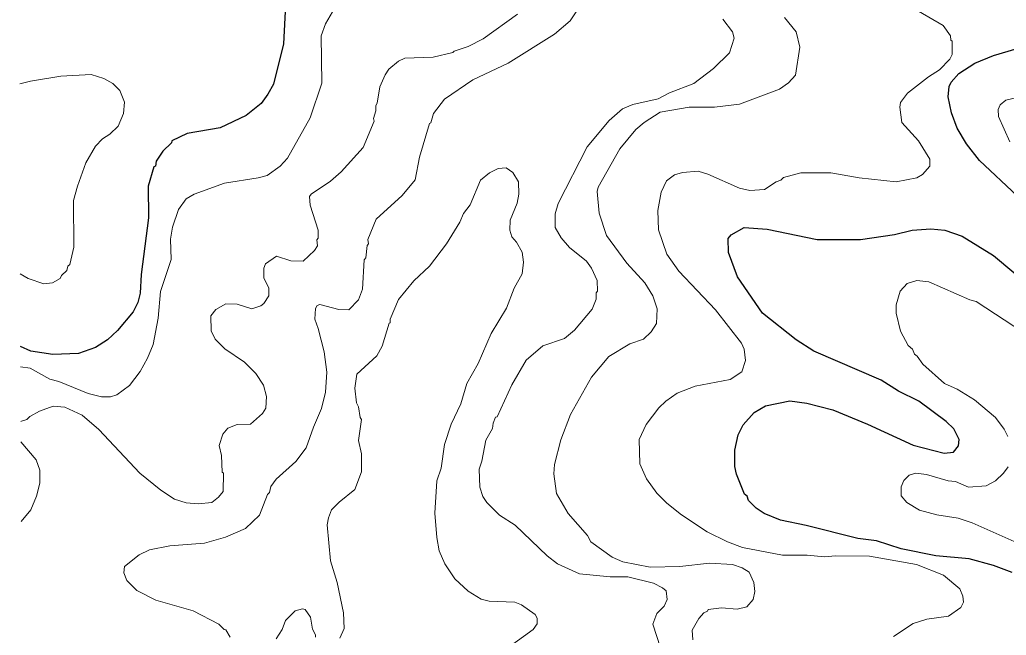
# Model space of a CAD drawing. Extents: x 447.8 to 473.9, y 7733.1 to 7760.8.
# Drawn here: x 447.84 to 450.044, y 7738.885 to 7740.259 of the extents above; entities that cross this region are included whole.
import ezdxf

# ---------------------------------------------------------------- set-up
doc = ezdxf.new("R2010")
doc.units = 0
doc.header["$LTSCALE"] = 0.032
doc.layers.add('1', color=7, linetype='Continuous', lineweight=25)
doc.layers.add('2', color=7, linetype='Continuous', lineweight=13)

msp = doc.modelspace()

# ---------------------------------------------------------------- linework, layer by layer
at = {"layer": '1'}
for points in [[(448.4342, 7740.2919), (448.4294, 7740.2049), (448.407, 7740.1153), (448.3948, 7740.0924), (448.3799, 7740.0722), (448.346, 7740.0451)], [(450.0679, 7739.8659), (449.9843, 7739.9446), (449.955, 7739.9818), (449.9342, 7740.0171), (449.9216, 7740.0512), (449.9142, 7740.0865), (449.916, 7740.11), (449.921, 7740.1196), (449.9382, 7740.1386), (449.9738, 7740.1623), (450.015, 7740.1791), (450.0883, 7740.201)], [(448.346, 7740.0451), (448.2881, 7740.0174), (448.2142, 7740.0046), (448.1797, 7739.9885), (448.179, 7739.9842), (448.1599, 7739.9652), (448.145, 7739.9435), (448.1433, 7739.9321), (448.1397, 7739.9305), (448.1274, 7739.887), (448.1281, 7739.8163), (448.1112, 7739.69), (448.1096, 7739.6486), (448.104, 7739.6279), (448.0934, 7739.6067), (448.059, 7739.5652), (448.0364, 7739.5442), (448.0092, 7739.5272), (447.9717, 7739.5136), (447.9141, 7739.5116), (447.8651, 7739.5191), (447.8421, 7739.5292)], [(449.4563, 7739.3544), (449.4809, 7739.3823), (449.506, 7739.3968), (449.5605, 7739.4081), (449.5987, 7739.4026), (449.6564, 7739.3882), (449.734, 7739.3559), (449.8358, 7739.3089), (449.9053, 7739.2914), (449.9262, 7739.2931), (449.9371, 7739.3073), (449.9387, 7739.3216), (449.9268, 7739.3456), (449.9098, 7739.362), (449.8483, 7739.407), (449.803, 7739.4297), (449.7646, 7739.454), (449.6143, 7739.5193), (449.5746, 7739.5446), (449.4994, 7739.604), (449.4436, 7739.6852), (449.4236, 7739.7392), (449.4227, 7739.7702), (449.4297, 7739.779), (449.4583, 7739.7954), (449.51, 7739.7915), (449.6211, 7739.7682), (449.718, 7739.7682), (449.7945, 7739.7793), (449.8338, 7739.789), (449.8753, 7739.7922), (449.9065, 7739.789), (449.9455, 7739.776), (450.0152, 7739.7328), (450.1107, 7739.653)], [(449.4595, 7739.1994), (449.4415, 7739.2444), (449.4378, 7739.2611), (449.4374, 7739.2983), (449.4448, 7739.332), (449.4563, 7739.3544)], [(450.0567, 7739.0246), (450.015, 7739.0408), (449.9613, 7739.0555), (449.8863, 7739.0619), (449.809, 7739.078), (449.7539, 7739.0957), (449.7125, 7739.1004), (449.5971, 7739.1301), (449.5396, 7739.1413), (449.5029, 7739.1562), (449.485, 7739.1688), (449.4681, 7739.1856), (449.4648, 7739.1949), (449.4595, 7739.1994)]]:
    msp.add_lwpolyline(points, dxfattribs=at)
at = {"layer": '2'}
for points in [[(448.4803, 7739.3034), (448.4963, 7739.3495), (448.5145, 7739.3911), (448.5232, 7739.4271), (448.5264, 7739.4723), (448.52, 7739.5172), (448.5072, 7739.5699), (448.4993, 7739.5906), (448.5011, 7739.614), (448.5049, 7739.6212), (448.5106, 7739.6229), (448.5534, 7739.6119), (448.5753, 7739.6111), (448.5967, 7739.6338), (448.6059, 7739.6574), (448.6099, 7739.7226), (448.613, 7739.7276), (448.6164, 7739.7552), (448.6192, 7739.7584), (448.618, 7739.768), (448.6368, 7739.8139), (448.6946, 7739.8664), (448.7234, 7739.9013), (448.733, 7739.9522), (448.7558, 7740.0275), (448.7588, 7740.0289), (448.7646, 7740.0494), (448.7892, 7740.0813), (448.8522, 7740.125), (448.9315, 7740.1622), (449.0349, 7740.2268), (449.0696, 7740.2568), (449.086, 7740.281)], [(449.7916, 7738.8817), (449.836, 7738.9111), (449.8661, 7738.9207), (449.9151, 7738.9275), (449.9421, 7738.9468), (449.9484, 7738.9588), (449.9468, 7738.9718), (449.9401, 7738.9883), (449.9035, 7739.0186), (449.8435, 7739.0428), (449.7381, 7739.0612), (449.6625, 7739.062), (449.6379, 7739.0596), (449.5994, 7739.0635), (449.5444, 7739.0635), (449.455, 7739.081), (449.4213, 7739.093), (449.3759, 7739.1158), (449.3182, 7739.1533), (449.2855, 7739.1797), (449.263, 7739.202), (449.2405, 7739.2337), (449.2255, 7739.2672), (449.224, 7739.3216), (449.2393, 7739.3554), (449.2679, 7739.3921), (449.2837, 7739.4072), (449.3089, 7739.425), (449.3489, 7739.441), (449.4274, 7739.4556), (449.4534, 7739.4728), (449.4612, 7739.4984), (449.4587, 7739.5236), (449.4527, 7739.537), (449.3945, 7739.6112), (449.3124, 7739.6973), (449.286, 7739.7358), (449.2668, 7739.7899), (449.2656, 7739.833), (449.2733, 7739.8741), (449.2852, 7739.899), (449.3025, 7739.9123), (449.3207, 7739.9181), (449.3557, 7739.9208), (449.3771, 7739.9143), (449.4477, 7739.883), (449.4708, 7739.878), (449.5042, 7739.8799), (449.53, 7739.8967), (449.5404, 7739.9005), (449.5466, 7739.9069), (449.5849, 7739.9173), (449.6519, 7739.9172), (449.7155, 7739.9056), (449.7981, 7739.8972), (449.8438, 7739.9057), (449.8565, 7739.9135), (449.873, 7739.9319), (449.8731, 7739.9473), (449.8475, 7739.9887), (449.8108, 7740.0295), (449.8059, 7740.0636), (449.8078, 7740.0741), (449.8231, 7740.0948), (449.8702, 7740.1314), (449.895, 7740.1467), (449.9179, 7740.1711), (449.9228, 7740.1813), (449.9228, 7740.2109), (449.9197, 7740.2134), (449.9195, 7740.2226), (449.903, 7740.2462), (449.8247, 7740.2915)], [(448.5391, 7740.2769), (448.5234, 7740.2501), (448.5137, 7740.2231), (448.5151, 7740.1171), (448.4887, 7740.0396), (448.4385, 7739.95), (448.4219, 7739.9322), (448.3928, 7739.9114), (448.3731, 7739.9057), (448.2975, 7739.894), (448.2299, 7739.8696), (448.2122, 7739.8593), (448.1951, 7739.8354), (448.1819, 7739.7961), (448.177, 7739.7689), (448.1784, 7739.7238), (448.1546, 7739.6518), (448.1497, 7739.5928), (448.1383, 7739.5342), (448.1259, 7739.5034), (448.1096, 7739.4739), (448.0854, 7739.4425), (448.0572, 7739.4211), (448.0429, 7739.4172), (448.0227, 7739.4171), (447.9932, 7739.4246), (447.9276, 7739.4512), (447.9079, 7739.4563), (447.8633, 7739.4807), (447.8423, 7739.4838)], [(448.9519, 7740.2713), (448.8754, 7740.2164), (448.842, 7740.1992), (448.8106, 7740.1889), (448.8079, 7740.1856), (448.7634, 7740.1753), (448.7008, 7740.1729), (448.6863, 7740.1661), (448.6651, 7740.1488), (448.6564, 7740.136), (448.6448, 7740.1092), (448.6387, 7740.0723), (448.6355, 7740.0675), (448.6354, 7740.0556), (448.6307, 7740.0385), (448.632, 7740.0328), (448.6071, 7739.9733), (448.5584, 7739.9191), (448.5343, 7739.8988), (448.4911, 7739.8696), (448.4873, 7739.8643), (448.489, 7739.8451), (448.5072, 7739.7894), (448.5072, 7739.7709), (448.5042, 7739.7673), (448.5056, 7739.7539), (448.4989, 7739.7437), (448.4732, 7739.7201), (448.446, 7739.7209), (448.4141, 7739.7313), (448.389, 7739.7139), (448.3855, 7739.7045), (448.3855, 7739.6823), (448.3966, 7739.6604), (448.3966, 7739.6426), (448.3859, 7739.6252), (448.3787, 7739.6199), (448.359, 7739.6136), (448.3257, 7739.6238), (448.3008, 7739.6246), (448.2784, 7739.6122), (448.2671, 7739.5977), (448.2682, 7739.5641), (448.2772, 7739.5454), (448.2982, 7739.5241), (448.3424, 7739.4945), (448.3675, 7739.4694), (448.3846, 7739.4434), (448.3918, 7739.4178), (448.39, 7739.3918), (448.3828, 7739.3799), (448.3554, 7739.3559), (448.326, 7739.3553), (448.3052, 7739.347), (448.2936, 7739.3336), (448.2861, 7739.3081), (448.2908, 7739.2863), (448.2925, 7739.2489), (448.2956, 7739.2467), (448.2945, 7739.2059), (448.2842, 7739.1931), (448.2693, 7739.1812), (448.2391, 7739.1782), (448.2119, 7739.1806), (448.1863, 7739.1888), (448.1556, 7739.2084), (448.1082, 7739.2468), (448.0168, 7739.3438), (447.9801, 7739.3759), (447.9413, 7739.3937), (447.915, 7739.396), (447.8841, 7739.3848), (447.8628, 7739.3734), (447.856, 7739.3664), (447.8444, 7739.3626), (447.8427, 7739.362)], [(449.3147, 7739.0379), (449.2481, 7739.0366), (449.1876, 7739.049), (449.1639, 7739.0591), (449.1161, 7739.0936), (449.1088, 7739.1073), (449.0653, 7739.1563), (449.0396, 7739.2015), (449.0331, 7739.245), (449.0348, 7739.2662), (449.0491, 7739.3213), (449.0706, 7739.3774), (449.1174, 7739.4606), (449.156, 7739.5072), (449.2031, 7739.5357), (449.2335, 7739.5459), (449.2508, 7739.5619), (449.2629, 7739.5811), (449.2639, 7739.6134), (449.2543, 7739.6422), (449.2364, 7739.6714), (449.1964, 7739.7155), (449.1506, 7739.7769), (449.1345, 7739.8268), (449.1301, 7739.8752), (449.1323, 7739.8853), (449.1804, 7739.971), (449.2161, 7740.0136), (449.2347, 7740.0294), (449.2706, 7740.0527), (449.3357, 7740.0639), (449.3925, 7740.064), (449.448, 7740.0703), (449.5374, 7740.1036), (449.5571, 7740.1182), (449.5733, 7740.135), (449.583, 7740.1977), (449.5747, 7740.2317), (449.5488, 7740.2639)], [(449.4104, 7740.2605), (449.4322, 7740.2316), (449.4361, 7740.2175), (449.4255, 7740.1847), (449.3897, 7740.1497), (449.3458, 7740.1168), (449.2917, 7740.0957), (449.2661, 7740.0826), (449.2101, 7740.0697), (449.1864, 7740.0602), (449.157, 7740.034)], [(447.8416, 7739.6913), (447.8593, 7739.6813), (447.894, 7739.6695), (447.9136, 7739.6718), (447.9309, 7739.6813), (447.9336, 7739.6879), (447.9452, 7739.6993), (447.9474, 7739.7088), (447.9524, 7739.7127), (447.9612, 7739.7509), (447.9606, 7739.8551), (447.969, 7739.8875), (447.988, 7739.9391), (448.0098, 7739.9768), (448.025, 7739.9929), (448.0415, 7740.0031), (448.0602, 7740.0212), (448.072, 7740.0497), (448.0744, 7740.0747), (448.0639, 7740.1007), (448.0482, 7740.1166), (448.0282, 7740.1279), (447.9997, 7740.1367), (447.932, 7740.1329), (447.864, 7740.1216), (447.8403, 7740.1158)], [(450.0741, 7740.0869), (450.0427, 7740.0796), (450.0303, 7740.0692), (450.0255, 7740.0584), (450.0265, 7740.0427), (450.0521, 7739.9866)], [(449.157, 7740.034), (449.1077, 7739.9749), (449.0432, 7739.8484), (449.0363, 7739.8254), (449.0363, 7739.795), (449.0495, 7739.772)], [(448.7208, 7739.6762), (448.7553, 7739.709), (448.7936, 7739.7588), (448.8232, 7739.8072), (448.8314, 7739.8263), (448.8467, 7739.8456), (448.8697, 7739.9005), (448.8894, 7739.9168), (448.9093, 7739.9267), (448.9269, 7739.9284), (448.9414, 7739.9182), (448.9545, 7739.8968), (448.9553, 7739.8696), (448.9514, 7739.8493), (448.9354, 7739.8113), (448.9353, 7739.7891), (448.9391, 7739.7743), (448.9499, 7739.7622), (448.9625, 7739.7398), (448.9658, 7739.7175), (448.9625, 7739.6918), (448.9446, 7739.6593), (448.9274, 7739.6153), (448.8933, 7739.5583), (448.8646, 7739.4913), (448.8393, 7739.4469), (448.8253, 7739.4015), (448.8036, 7739.3562), (448.7892, 7739.3109), (448.7813, 7739.2576), (448.7719, 7739.2293), (448.7678, 7739.1575), (448.7718, 7739.1029), (448.7772, 7739.0729), (448.7898, 7739.0438), (448.8124, 7739.0109), (448.8418, 7738.983), (448.871, 7738.9651), (448.8889, 7738.961), (448.9462, 7738.9585), (448.9609, 7738.9529), (448.9914, 7738.9312), (448.9962, 7738.9226), (448.9962, 7738.91), (448.9873, 7738.8976), (448.8736, 7738.8158)], [(449.0495, 7739.772), (449.0686, 7739.7502), (449.1059, 7739.72), (449.1173, 7739.7046), (449.13, 7739.6765), (449.1308, 7739.653), (449.1277, 7739.6489), (449.1276, 7739.6347), (449.1188, 7739.6129), (449.0793, 7739.5659), (449.0571, 7739.547), (449.0088, 7739.5306), (448.9714, 7739.4985), (448.9394, 7739.4437), (448.9066, 7739.3726), (448.9032, 7739.3717), (448.8977, 7739.3585), (448.8964, 7739.3464), (448.8814, 7739.3206), (448.8727, 7739.2732), (448.8664, 7739.2556), (448.868, 7739.2155), (448.8747, 7739.1944), (448.8837, 7739.1808), (448.9119, 7739.1525), (448.9468, 7739.1306), (449.0185, 7739.062), (449.0417, 7739.0444), (449.0909, 7739.0219), (449.1591, 7739.0155), (449.1989, 7739.0153), (449.2562, 7739.0009), (449.2761, 7738.9909), (449.2841, 7738.9838), (449.2863, 7738.9646), (449.28, 7738.9499), (449.2636, 7738.933), (449.2544, 7738.9096), (449.2718, 7738.8568)], [(448.6499, 7739.53), (448.6653, 7739.5818), (448.6675, 7739.5825), (448.6676, 7739.5907), (448.6861, 7739.6345), (448.7208, 7739.6762)], [(449.9769, 7739.6301), (449.9625, 7739.6339), (449.8711, 7739.6735), (449.844, 7739.6766), (449.8225, 7739.6703), (449.807, 7739.653)], [(449.807, 7739.653), (449.7978, 7739.6223), (449.7978, 7739.6039), (449.8079, 7739.5639), (449.8247, 7739.5314), (449.8346, 7739.5233), (449.839, 7739.5124), (449.845, 7739.5081), (449.8577, 7739.4902), (449.9056, 7739.4467), (449.9339, 7739.4338), (449.9729, 7739.4105), (450.0198, 7739.3712), (450.0393, 7739.3446), (450.0474, 7739.3285)], [(450.0824, 7739.5609), (449.9769, 7739.6301)], [(448.5553, 7738.8784), (448.5648, 7738.8997), (448.5634, 7738.9349), (448.549, 7739.0023), (448.5346, 7739.0508), (448.5273, 7739.1313), (448.5297, 7739.1469), (448.5369, 7739.165), (448.5535, 7739.1819), (448.589, 7739.2098), (448.6034, 7739.2495), (448.6034, 7739.2901), (448.597, 7739.3196), (448.6035, 7739.3666), (448.6004, 7739.3712), (448.5971, 7739.3947), (448.5923, 7739.4037), (448.5891, 7739.436), (448.5935, 7739.4676), (448.6379, 7739.5085), (448.6499, 7739.53)], [(447.8428, 7739.3166), (447.8771, 7739.2762), (447.8853, 7739.2532), (447.8852, 7739.2239), (447.8781, 7739.1952), (447.8651, 7739.1648), (447.8434, 7739.1385)], [(448.3939, 7739.1992), (448.3982, 7739.2034), (448.401, 7739.217), (448.4131, 7739.2331), (448.4573, 7739.2725), (448.4803, 7739.3034)], [(450.0483, 7739.2609), (450.0379, 7739.2466), (450.0197, 7739.2292), (449.9987, 7739.2183), (449.9597, 7739.2156), (449.9307, 7739.2277), (449.9137, 7739.2297), (449.866, 7739.2439), (449.8419, 7739.2468), (449.8266, 7739.242), (449.8148, 7739.2304), (449.8091, 7739.216), (449.8093, 7739.1958), (449.8217, 7739.1808), (449.8498, 7739.1643), (449.8891, 7739.1533), (449.9364, 7739.1461), (449.9678, 7739.136), (450.0747, 7739.0884)], [(448.31, 7738.8807), (448.3004, 7738.8967), (448.2966, 7738.8974), (448.285, 7738.9092), (448.228, 7738.9393), (448.1444, 7738.9629), (448.1019, 7738.9848), (448.0794, 7739.0072), (448.0728, 7739.0237), (448.0746, 7739.038), (448.107, 7739.0644), (448.1305, 7739.0755), (448.1754, 7739.0843), (448.253, 7739.0901), (448.2998, 7739.1034), (448.3448, 7739.123), (448.3755, 7739.1531), (448.3939, 7739.1992)], [(449.4803, 7739.0026), (449.4693, 7739.0255), (449.4541, 7739.0349), (449.4322, 7739.0426), (449.3809, 7739.0458), (449.3147, 7739.0379)], [(449.3436, 7738.8743), (449.3426, 7738.8962), (449.3569, 7738.9218), (449.3685, 7738.9348), (449.3767, 7738.9384), (449.3781, 7738.9425), (449.4079, 7738.9456), (449.4425, 7738.9433), (449.464, 7738.9485), (449.4785, 7738.9648), (449.4826, 7738.9824), (449.4803, 7739.0026)], [(448.4134, 7738.8768), (448.4262, 7738.8976), (448.4336, 7738.9176), (448.4552, 7738.9392), (448.4716, 7738.9439), (448.4782, 7738.9422), (448.4896, 7738.9248), (448.4945, 7738.8981), (448.5008, 7738.886), (448.501, 7738.8801)]]:
    msp.add_lwpolyline(points, dxfattribs=at)

doc.saveas('drawing.dxf')
